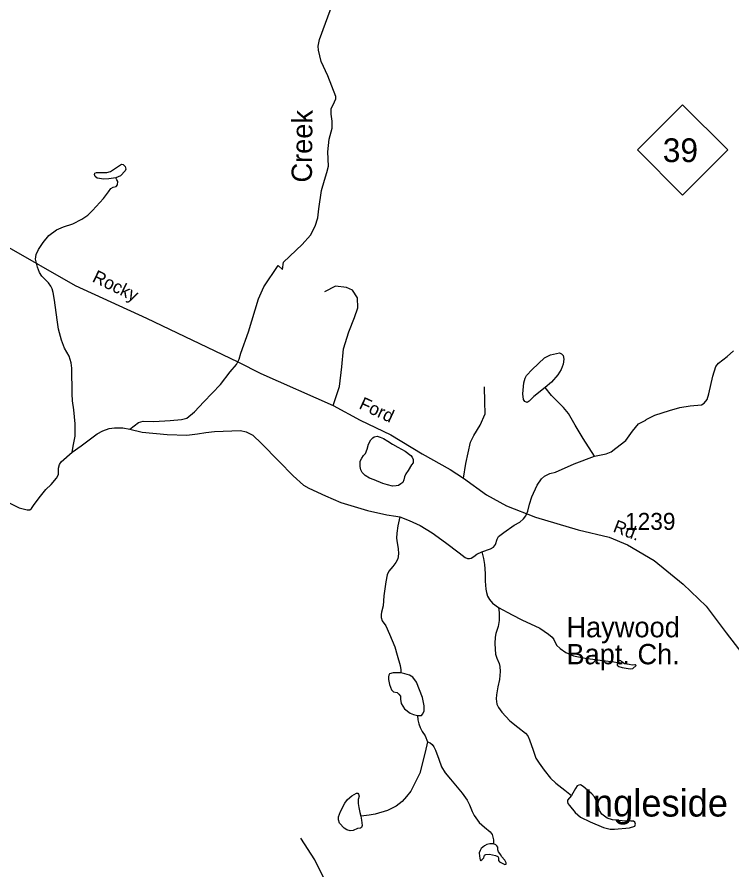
# Model space of a CAD drawing. Extents: x 2126262 to 2293712, y 749403 to 919119.
# Drawn here: x 2202157 to 2207430, y 883288 to 889580 of the extents above; entities that cross this region are included whole.
import ezdxf

# ---------------------------------------------------------------- set-up
doc = ezdxf.new("R2010")
doc.units = 0
for name, color, linetype in [('Exist Civil Demographics Community Label', 7, 'Continuous'), ('Exist Cultural Church with Cemetery Label', 7, 'Continuous'), ('Exist Hydrographic Creek Single Shore', 7, 'Continuous'), ('Exist Hydrographic Creek Single Shore Label', 7, 'Continuous'), ('Exist Hydrographic Misc Water Feature', 7, 'Continuous'), ('Exist Road Non-System Type 51', 7, 'Continuous'), ('Exist Road Primary NC Shield CELL', 7, 'Continuous'), ('Exist Road Primary NC Shield Number Label', 7, 'Continuous'), ('Exist Road Secondary Type 51 Attributed', 7, 'Continuous'), ('Exist Road Secondary Type 51 Label', 7, 'Continuous'), ('Exist Road Secondary Type 51 Number Label', 7, 'Continuous')]:
    doc.layers.add(name, color=color, linetype=linetype)

msp = doc.modelspace()

# ---------------------------------------------------------------- linework, layer by layer
at = {"layer": 'Exist Hydrographic Creek Single Shore'}
msp.add_line((2204979.5, 885892.9), (2204979.5, 885892.9), dxfattribs=at)
for points in [[(2202988.7, 886539.4), (2203054.1, 886588.7), (2203086.9, 886599.7), (2203166.8, 886597.5), (2203287.2, 886604.1), (2203370.4, 886611.7), (2203409.5, 886622.1), (2203466.4, 886668.1), (2203535.3, 886742.6), (2203656.8, 886868.5), (2203729, 886961.6), (2203776.1, 887015.7), (2203795.8, 887055.2), (2203806.8, 887100.1), (2203864.3, 887257.8), (2203938.6, 887500.4), (2203978.2, 887589.6), (2204082.1, 887747.7), (2204116.1, 887717.1), (2204123.7, 887770.7), (2204260.3, 887903), (2204322.2, 887971.8), (2204355.6, 888036.3), (2204376.3, 888098.2), (2204384.1, 888165.1), (2204403.4, 888299.4), (2204426, 888377.1), (2204442.7, 888433.1), (2204453.5, 888480.3), (2204450.6, 888584.6), (2204459.4, 888678.3), (2204481, 888760.9), (2204482, 888811.1), (2204473.2, 888863.2), (2204475.1, 888902.2), (2204498.7, 888953.3), (2204507.6, 888976.9), (2204507.6, 888993.6), (2204450.6, 889145.1), (2204400.4, 889252.8), (2204379.8, 889334.4), (2204377.8, 889365.9), (2204388.6, 889413.1), (2204492.8, 889702.7)], [(2206416.8, 886340.9), (2206501.4, 886358.7), (2206538.6, 886372.9), (2206574.7, 886399.2), (2206647, 886455), (2206696.2, 886526.2), (2206740, 886578.8), (2206795.8, 886606.2), (2206796.9, 886611.6), (2206862.6, 886642.3), (2206970.3, 886677.8), (2207045.8, 886698.6), (2207121.3, 886711.7), (2207204.5, 886720.5), (2207224.2, 886730.4), (2207247.2, 886757.7), (2207260.3, 886799.4), (2207288.8, 886930.8), (2207311.8, 887001.4), (2207331.5, 887026.6), (2207393.9, 887074.8), (2207440.9, 887117.5)], [(2202564.2, 886370.3), (2202629.7, 886416.8), (2202749, 886505.5), (2202789.5, 886526.3), (2202836.6, 886543.8), (2202877.1, 886549.3), (2202937.3, 886549.3), (2202988.7, 886539.4)], [(2202988.7, 886539.4), (2203079, 886517.5), (2203265.1, 886501.1), (2203410.7, 886496.7), (2203487.3, 886504.4), (2203550.4, 886515.4), (2203613.9, 886521.9), (2203805.4, 886529.6), (2203848.1, 886519.7), (2203896.3, 886496.7), (2203959.8, 886433.2), (2204087.7, 886302.9), (2204194.4, 886195.5), (2204269.9, 886127.6), (2204309.3, 886104.6), (2204432.5, 886048.1), (2204545.3, 885997.7), (2204742.3, 885940.8), (2204884.6, 885909), (2204950.2, 885898.1), (2204979.5, 885892.9)], [(2202079.8, 886006.1), (2202172.9, 885960.1), (2202233.1, 885944.8), (2202251.7, 885944.8), (2202264.8, 885954.6), (2202284.5, 885984.2), (2202330.5, 886046.6), (2202368.8, 886094.8), (2202408.2, 886130.9), (2202449.2, 886178.7), (2202462.4, 886206.1), (2202462.4, 886251), (2202470, 886279.4), (2202482.1, 886299.2), (2202564.2, 886370.3)], [(2205586.6, 885634.7), (2205650.2, 885657.6), (2205672.1, 885669.7), (2205685.2, 885689.4), (2205698.3, 885727.7), (2205709.3, 885748.5), (2205746.5, 885777), (2205824.2, 885830.7), (2205866.9, 885853.1), (2205893.2, 885878.3), (2205909.6, 885900.2), (2205923.8, 885935.3), (2205935.9, 885985.6), (2205953.4, 886040.4), (2205993.9, 886125.8), (2206024.5, 886174), (2206047.5, 886193.7), (2206085.8, 886212.3), (2206128.5, 886223.3), (2206266.8, 886284), (2206416.8, 886340.9)], [(2204979.5, 885892.9), (2205050.3, 885865.8), (2205130.2, 885828.6), (2205219.9, 885774.9), (2205318.4, 885704.8), (2205419.1, 885628.2), (2205461.8, 885592), (2205479.3, 885585.4), (2205493.6, 885585.4), (2205507.8, 885588.7), (2205527.5, 885600.8), (2205549.4, 885618.3), (2205586.6, 885634.7)]]:
    msp.add_lwpolyline(points, dxfattribs=at)
at = {"layer": 'Exist Hydrographic Misc Water Feature'}
for points in [[(2202885.8, 888394.6), (2202833.7, 888385.8), (2202798.4, 888384.8), (2202749.2, 888391.7), (2202733.5, 888403.5), (2202729.5, 888418.2), (2202731.5, 888428), (2202742.3, 888433), (2202820, 888434), (2202845.5, 888440.8), (2202928.1, 888493.9), (2202939.9, 888492), (2202955.6, 888477.2), (2202960.5, 888457.6), (2202955.6, 888445.8), (2202921.2, 888409.4)], [(2206052.3, 886847.3), (2205969.5, 886781.4), (2205935.5, 886746.3), (2205919.1, 886736.5), (2205901.6, 886743.1), (2205893.9, 886758.4), (2205888.5, 886801.1), (2205896.1, 886882.1), (2205903.8, 886916.1), (2205914.7, 886934.7), (2205957.4, 886980.7), (2206048.3, 887066.1), (2206093.1, 887088), (2206157.7, 887102.3), (2206174.1, 887094.6), (2206185.1, 887083.6), (2206189.4, 887055.2), (2206186.2, 887020.1), (2206169.7, 886979.6), (2206145.7, 886940.2), (2206099.7, 886885.4)], [(2206587, 884818.8), (2206582.6, 884805.7), (2206583.7, 884799.1), (2206595.7, 884789.3), (2206620.9, 884780.5), (2206680, 884772.9), (2206699.7, 884775), (2206724.9, 884795.9), (2206719.4, 884802.4), (2206713.9, 884802.4), (2206693.1, 884799.1), (2206671.3, 884803.5), (2206638.4, 884809), (2206618.7, 884824.3), (2206611.1, 884830.9), (2206603.4, 884833.1), (2206595.7, 884830.9), (2206591.4, 884826.5)], [(2206246, 883838.2), (2206218.2, 883802.5), (2206217.1, 883791.5), (2206220.4, 883779.5), (2206231.4, 883763), (2206273, 883712.7), (2206312.4, 883678.7), (2206384.6, 883643.7), (2206483.1, 883602), (2206532.4, 883590), (2206563, 883590), (2206673.6, 883597.7), (2206714, 883611.9), (2206719.5, 883625), (2206713, 883640.4), (2206704.2, 883648), (2206685.6, 883649.1), (2206621, 883651.3), (2206548.8, 883659), (2206509.4, 883669.9), (2206471.1, 883700.6), (2206453.6, 883726.9), (2206439.3, 883778.4), (2206416.3, 883828.7), (2206397.7, 883850.6), (2206333.2, 883904.3), (2206312.4, 883915.3), (2206300.3, 883914.2), (2206288.3, 883907.6), (2206275.1, 883887.9)], [(2204691.9, 883685), (2204697.4, 883654.4), (2204701.8, 883616), (2204697.4, 883601.8), (2204689.7, 883597.4), (2204667.9, 883593), (2204636.1, 883578.8), (2204615.3, 883576.6), (2204590.1, 883583.2), (2204569.3, 883596.3), (2204536.5, 883632.5), (2204527.8, 883658.7), (2204528.9, 883679.6), (2204544.2, 883720.1), (2204574.8, 883781.4), (2204595.6, 883807.7), (2204627.4, 883834), (2204661.3, 883854.8), (2204671.1, 883853.7), (2204676.6, 883847.1), (2204679.9, 883831.8), (2204673.3, 883807.7), (2204672.2, 883779.2), (2204677.7, 883748.5), (2204686.5, 883711.3)], [(2205672, 883481.7), (2205644.6, 883480.6), (2205621.6, 883475.1), (2205606.3, 883466.3), (2205581.1, 883446.6), (2205573.5, 883432.4), (2205566.9, 883413.8), (2205568, 883389.7), (2205573.5, 883360.1), (2205578.9, 883357.9), (2205585.5, 883362.3), (2205599.7, 883376.5), (2205604.1, 883396.2), (2205614, 883401.7), (2205641.3, 883403.9), (2205686.2, 883395.2), (2205703.7, 883386.4), (2205709.2, 883376.5), (2205708.1, 883357.9), (2205714.6, 883349.2), (2205755.1, 883328.4), (2205763.9, 883331.6), (2205763.9, 883340.4), (2205756.2, 883360.1), (2205731.1, 883386.4), (2205724.5, 883400.6), (2205709.2, 883421.4), (2205703.7, 883435.7), (2205703.7, 883456.5), (2205696, 883466.3), (2205688.4, 883472.9)]]:
    msp.add_lwpolyline(points, close=True, dxfattribs=at)
for points in [[(2202564.2, 886370.3), (2202574, 886427.3), (2202586.1, 886488.6), (2202587.1, 886534.6), (2202585, 886578.4), (2202576.2, 886683.5), (2202567.4, 886747.7), (2202564.2, 886801.4), (2202560.9, 886988.7), (2202557.6, 887029.7), (2202541.2, 887077.9), (2202507.2, 887138.1), (2202485.4, 887196.2), (2202463.5, 887277.2), (2202452.5, 887346.2), (2202433.9, 887492.3), (2202424.1, 887548.2), (2202415.3, 887574.5), (2202406.6, 887594.2), (2202389, 887620.4), (2202340.9, 887667.5), (2202322.6, 887694.5), (2202308.4, 887733.9), (2202294.1, 887794.1), (2202298.5, 887829.2), (2202316, 887864.2), (2202351.1, 887917.9), (2202392.7, 887968.3), (2202448.5, 888011), (2202498.8, 888032.9), (2202568.9, 888054.8), (2202635.2, 888088), (2202679, 888118.6), (2202712.9, 888153.7), (2202795, 888242.4), (2202831.1, 888290.6), (2202849.7, 888314.7), (2202867.2, 888325.6), (2202888, 888331.1), (2202897.9, 888342), (2202900.1, 888366.1), (2202892.4, 888379.3), (2202885.8, 888394.6)], [(2206416.8, 886340.9), (2206333.6, 886471.2), (2206273.4, 886568.7), (2206224.1, 886655.2), (2206188, 886698.4), (2206148.6, 886738.9), (2206099.4, 886787.1), (2206052.3, 886847.3)], [(2204966.5, 886406.8), (2205020.8, 886377.2), (2205061, 886345.5), (2205071, 886333.5), (2205079.3, 886315.6), (2205079.3, 886291.6), (2205067.6, 886275.5), (2205041.7, 886235.4), (2205023.9, 886209.3), (2205014, 886187.2), (2205010.1, 886165.2), (2205002.2, 886147.1), (2204988.4, 886137.1), (2204970.4, 886124.9), (2204952.5, 886120.8), (2204926.5, 886118.6), (2204888.6, 886128.4), (2204854.5, 886140.1), (2204792.2, 886165.7), (2204756.3, 886179.4), (2204725.9, 886197.3), (2204704, 886219), (2204693.8, 886240.9), (2204687.4, 886264.9), (2204687.4, 886282.9), (2204689.2, 886304.9), (2204701.1, 886325), (2204713, 886345.1), (2204727, 886361.2), (2204738.7, 886391.3), (2204750.6, 886429.4), (2204766.1, 886461.4), (2204780.3, 886475.5), (2204792, 886483.6), (2204813.9, 886487.7), (2204836.1, 886481.9), (2204860.3, 886470.1), (2204892.2, 886452.3), (2204926.5, 886428.6), (2204966.5, 886406.8)], [(2204979.5, 885892.9), (2204966.3, 885827.2), (2204957.6, 885772.5), (2204956.5, 885736.3), (2204959.8, 885701.3), (2204968.5, 885659.7), (2204970.7, 885619.1), (2204966.3, 885584.1), (2204952.1, 885557.3), (2204929.1, 885527.7), (2204900.7, 885492.7), (2204887.5, 885464.2), (2204876.6, 885412.7), (2204862.3, 885310.9), (2204858, 885237.5), (2204844.8, 885189), (2204842.6, 885172.6), (2204843.7, 885150.6), (2204851.4, 885126.6), (2204877.7, 885089.3), (2204905, 885026.9), (2204943.3, 884933.8), (2204959.8, 884871.4), (2204983.8, 884795.3), (2204988.2, 884764.6), (2204988.2, 884742.7)], [(2205586.6, 885634.7), (2205597.2, 885585.4), (2205606, 885541.6), (2205610.3, 885474.8), (2205610.3, 885419), (2205615.8, 885359.4), (2205619.1, 885334.2), (2205627.9, 885306.8), (2205641, 885283.8), (2205665.1, 885256.5), (2205708.8, 885224.7)], [(2205708.8, 885224.7), (2205713.3, 885187.9), (2205714.4, 885157.2), (2205712.2, 885128.8), (2205706.8, 885083.9), (2205689.3, 885031.3), (2205682.7, 885006.1), (2205681.6, 884959), (2205683.8, 884916.3), (2205687.1, 884880.2), (2205696.9, 884850.6), (2205713.3, 884811.2), (2205718.8, 884788.2), (2205721, 884752), (2205715.5, 884692.4), (2205703.5, 884639.8), (2205692.5, 884580.7), (2205691.4, 884550), (2205696.9, 884510.6), (2205707.9, 884486.5), (2205731.9, 884452.5), (2205791, 884387.9), (2205851.2, 884340.3), (2205908.2, 884297.6), (2205923.5, 884277.9), (2205937.7, 884248.3), (2205962.9, 884172.7), (2205984.4, 884113), (2206007.4, 884075.8), (2206045.7, 884023.2), (2206091.7, 883966.3), (2206132.2, 883928), (2206197.9, 883877.6), (2206246, 883838.2)], [(2205708.8, 885224.7), (2205809.5, 885168.9), (2205879.6, 885133.8), (2206013.1, 885071.4), (2206077.3, 885026.9), (2206104.6, 885006.1), (2206116.7, 884987.5), (2206136.4, 884945.9), (2206162.6, 884920.7), (2206204.2, 884891.1), (2206262.2, 884867), (2206348.7, 884849.5), (2206478.9, 884834.2), (2206558.8, 884824.3), (2206587, 884818.8)], [(2204988.2, 884742.7), (2204931.3, 884742.7), (2204905, 884736.1), (2204899.6, 884725.2), (2204896.3, 884712), (2204897.4, 884692.3), (2204905, 884655.1), (2204919.3, 884617.9), (2204933.5, 884602.5), (2204959.8, 884597.1), (2204972.9, 884586.1), (2204984.9, 884569.7), (2204984.9, 884547.8), (2204990.4, 884516), (2205014.5, 884476.6), (2205057.2, 884444.8), (2205080.2, 884433.9), (2205109.7, 884428.7)], [(2205109.7, 884428.7), (2205139.3, 884428.7), (2205151.3, 884438.6), (2205160.1, 884461.6), (2205159, 884498.8), (2205148, 884561.2), (2205104.2, 884674), (2205076.9, 884710.2), (2205051.7, 884724.4), (2205016.7, 884735.4), (2204988.2, 884742.7)], [(2205109.7, 884428.7), (2205114.1, 884395.9), (2205120.7, 884365.2), (2205129.4, 884337.8), (2205145.8, 884308.3), (2205166.6, 884277), (2205185.2, 884234.2)], [(2205185.2, 884234.2), (2205167.7, 884156.5), (2205127.2, 884003.2), (2205102, 883948.4), (2205060.8, 883870.1), (2205030.1, 883829.6), (2204997.3, 883793.4), (2204952.4, 883758.4), (2204888.9, 883726.6), (2204798.1, 883699.3), (2204755.4, 883691.6), (2204696.3, 883686.1), (2204691.9, 883685)], [(2205185.2, 884234.2), (2205203.8, 884225.6), (2205220.3, 884212.5), (2205232.3, 884197.1), (2205244.3, 884173), (2205267.3, 884106.2), (2205287, 884048.2), (2205315.5, 884004.4), (2205354.9, 883957.3), (2205440.3, 883855.4), (2205477.5, 883804), (2205493.6, 883769.7), (2205513.3, 883718.2), (2205529.7, 883688.7), (2205565.8, 883639.4), (2205605.2, 883604.3), (2205647.9, 883569.3), (2205661, 883549.6), (2205667.6, 883528.8), (2205670.9, 883511.2), (2205672, 883481.7)]]:
    msp.add_lwpolyline(points, dxfattribs=at)
at = {"layer": 'Exist Road Non-System Type 51'}
for points in [[(2204488.4, 886715.5), (2204535.1, 886855.2), (2204553.2, 887000.4), (2204564.4, 887133.5), (2204603.4, 887257.7), (2204646.7, 887363.8), (2204671.7, 887435.9), (2204667.6, 887508.5), (2204631.3, 887564.3), (2204586.7, 887583.9), (2204505.8, 887595), (2204424.9, 887553.2)], [(2205449.5, 886177.6), (2205468.1, 886285.3), (2205501.5, 886444.5), (2205526.6, 886491.9), (2205574, 886570.1), (2205610.3, 886653.8), (2205607.5, 886740.3), (2205604.7, 886852)], [(2204570.6, 882801.4), (2204526.7, 882917.9), (2204479.4, 883072.2), (2204423.6, 883222.9), (2204352.5, 883362.5), (2204249.3, 883521.6)]]:
    msp.add_lwpolyline(points, dxfattribs=at)
at = {"layer": 'Exist Road Primary NC Shield CELL'}
msp.add_lwpolyline([(2206732.8, 888599.7), (2207065.8, 888932.7), (2207398.8, 888599.7), (2207065.8, 888266.7)], close=True, dxfattribs=at)
at = {"layer": 'Exist Road Secondary Type 51 Attributed'}
msp.add_lwpolyline([(2202062, 887899.2), (2202586.3, 887600.5), (2203111.3, 887359.7), (2203785.6, 887036.5), (2203955.7, 886950), (2204488.4, 886715.5), (2204688.9, 886606.8), (2204914.8, 886498), (2205146.3, 886358.4), (2205351.9, 886241.8), (2205449.5, 886177.6), (2205618.9, 886054.5), (2205766.7, 885973.6), (2205981.5, 885889.8), (2206296.7, 885797.7), (2206525.4, 885741.9), (2206659.2, 885686), (2206856.2, 885569.9), (2207071, 885396.8), (2207241.1, 885234.9), (2207388.5, 885037.7), (2207587.2, 884780.2)], dxfattribs=at)

# ---------------------------------------------------------------- texts
at = {"layer": 'Exist Civil Demographics Community Label'}
msp.add_text('Ingleside', height=200, dxfattribs=at).set_placement((2206330.7, 883682))
at = {"layer": 'Exist Cultural Church with Cemetery Label'}
for s, p in [('Haywood', (2206209.3, 885004.4)), ('Bapt. Ch.', (2206209.3, 884805.2))]:
    msp.add_text(s, height=150, dxfattribs=at).set_placement(p)
at = {"layer": 'Exist Hydrographic Creek Single Shore Label'}
msp.add_text('Creek', height=150, rotation=89.4282, dxfattribs=at).set_placement((2204331.7, 888358.6))
at = {"layer": 'Exist Road Primary NC Shield Number Label'}
msp.add_text('39', height=175, dxfattribs=at).set_placement((2206919.9, 888510))
at = {"layer": 'Exist Road Secondary Type 51 Label'}
for s, rotation, p in [('Rocky', 334.10162, (2202705.5, 887631.6)), ('Ford', 335.15906, (2204672.9, 886694.7)), ('Rd.', 338.97036, (2206546.7, 885785.4))]:
    msp.add_text(s, height=95, rotation=rotation, dxfattribs=at).set_placement(p)
at = {"layer": 'Exist Road Secondary Type 51 Number Label'}
msp.add_text('1239', height=125, dxfattribs=at).set_placement((2206641.8, 885797.1))

doc.saveas('drawing.dxf')
